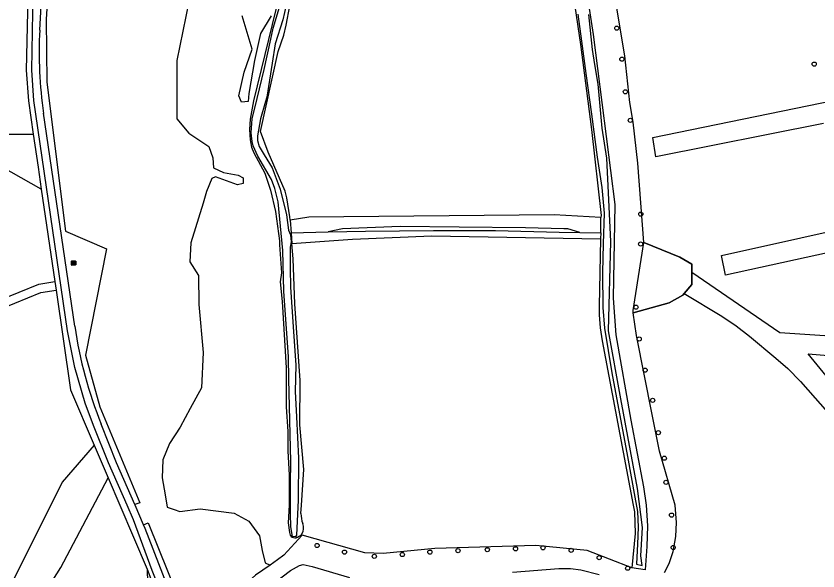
# Model space of a CAD drawing. Extents: x 162026 to 163499, y 387297 to 388169.
# Drawn here: x 163177.9 to 163366.7, y 387734.6 to 387865.1 of the extents above; entities that cross this region are included whole.
import ezdxf

# ---------------------------------------------------------------- set-up
doc = ezdxf.new("R2010")
doc.units = 0
for name, color, linetype in [('IMGEO_Boom', 7, 'Continuous'), ('IMGEO_Fietspad_gesloten', 7, 'Continuous'), ('IMGEO_Grasland_overig', 7, 'Continuous'), ('IMGEO_Groenvoorziening', 7, 'Continuous'), ('IMGEO_Hek', 7, 'Continuous'), ('IMGEO_Loofbos', 7, 'Continuous'), ('IMGEO_Rioolput', 7, 'Continuous'), ('IMGEO_Voetpad_onverhard', 7, 'Continuous'), ('IMGEO_Waterloop', 7, 'Continuous')]:
    doc.layers.add(name, color=color, linetype=linetype)

msp = doc.modelspace()

# ---------------------------------------------------------------- linework, layer by layer
at = {"layer": 'IMGEO_Boom'}
for centre in [(163319.31, 387862.22), (163320.52, 387854.92), (163365.79, 387853.77), (163321.32, 387847.25), (163322.52, 387840.55), (163324.96, 387818.48), (163324.93, 387811.45), (163323.83, 387796.6), (163324.6, 387789.11), (163326, 387781.79), (163327.76, 387774.68), (163329.1, 387767.1), (163330.49, 387761.08), (163330.9, 387755.39), (163332.21, 387747.7), (163248.78, 387740.55), (163301.95, 387740.01), (163332.6, 387740.08), (163255.23, 387739), (163262.24, 387737.99), (163268.83, 387738.42), (163275.32, 387738.99), (163281.95, 387739.35), (163288.83, 387739.55), (163295.49, 387739.78), (163308.58, 387739.43), (163315.17, 387737.69), (163321.88, 387735.2)]:
    msp.add_circle(centre, 0.489, dxfattribs=at)
at = {"layer": 'IMGEO_Fietspad_gesloten'}
for points in [[(163183.5, 387861.78), (163184.67, 387883.14), (163185.54, 387891.86), (163186.72, 387899.41), (163189.08, 387912.6), (163196.18, 387948.8), (163196.47, 387954.62)], [(163221.18, 387712.85), (163220.81, 387713.23), (163218.89, 387715.55), (163217.18, 387718.04), (163215.71, 387720.66), (163214.47, 387723.41), (163209.99, 387734.69), (163205.57, 387746.58), (163204.07, 387750), (163199.71, 387760.01), (163196.15, 387768.77), (163194.18, 387774.05), (163191.74, 387782.44), (163190.06, 387791.01), (163182.11, 387845.22), (163181.64, 387852.34), (163181.89, 387866.01), (163182.49, 387877.73), (163183.2, 387887.74), (163184.87, 387899.65), (163186.92, 387910.73), (163193.21, 387942.45), (163194.43, 387949.17)], [(163191.73, 387792.1), (163184.38, 387842.19)], [(163205.86, 387750.16), (163201.58, 387760.02), (163197.96, 387769.07)], [(163207.93, 387745.39), (163205.93, 387750), (163205.86, 387750.16)], [(163231.03, 387706.77), (163230.86, 387706.92), (163224.4, 387712.29), (163223.21, 387713.34), (163221.56, 387715.03), (163220.07, 387716.85), (163218.75, 387718.81), (163217.61, 387720.88), (163216.65, 387723.03), (163208.31, 387744.51), (163207.93, 387745.39)]]:
    msp.add_lwpolyline(points, dxfattribs=at)
for centre, radius, start, end in [((163281.52, 387856.38), 98.17, 176.8475, 188.3133), ((163292.9, 387807.1), 102.27, 188.4328, 201.8297)]:
    msp.add_arc(centre, radius, start, end, dxfattribs=at)
at = {"layer": 'IMGEO_Grasland_overig'}
for points in [[(163183.52, 387899.41), (163181.9, 387887.88), (163181.19, 387877.8), (163180.59, 387866.05), (163180.33, 387852.31), (163180.81, 387845.09), (163181.96, 387837.28)], [(163315.6, 387817.71), (163304.54, 387818.31), (163246.86, 387817.78), (163242.44, 387817.03)], [(163315.53, 387814.11), (163315.6, 387817.71)], [(163242.44, 387817.03), (163242.66, 387814.11)], [(163310.65, 387814.17), (163307.83, 387815.01), (163306.82, 387815.03), (163297.8, 387815.25), (163282.18, 387815.44), (163268.32, 387815.6), (163254.78, 387815.06), (163251.41, 387814.3)], [(163315.5, 387812.7), (163315.18, 387796.83)], [(163244.97, 387748.08), (163245.11, 387750), (163245.69, 387758.44), (163244.72, 387768.93), (163244.77, 387779.32), (163243.52, 387797.37), (163243.12, 387807.97), (163242.85, 387811.54)], [(163315.87, 387788.72), (163323.17, 387750), (163323.47, 387748.43), (163323.62, 387743.35), (163322.89, 387735.28)], [(163196.29, 387764.16), (163199.59, 387756.44)], [(163245.07, 387743.04), (163245.18, 387743.28)], [(163245.07, 387743.04), (163245.23, 387743)], [(163322.89, 387735.28), (163312.37, 387739.41), (163300.27, 387740.53), (163276.49, 387739.87), (163264.32, 387738.68), (163260, 387738.82), (163245.23, 387743)], [(163208.76, 387734.99), (163211.2, 387728.58), (163212.88, 387724.21), (163214.2, 387721.16), (163215.57, 387718.66)]]:
    msp.add_lwpolyline(points, dxfattribs=at)
for centre, radius, start, end in [((163354.09, 387796.04), 38.92, 178.841, 190.8441), ((163250.71, 387747.93), 5.74, 178.4476, 202.8759), ((163243.09, 387744.72), 2.53, 325.5637, 22.8038)]:
    msp.add_arc(centre, radius, start, end, dxfattribs=at)
at = {"layer": 'IMGEO_Groenvoorziening'}
for points in [[(163325.7, 387811.84), (163324.25, 387830.5), (163323.21, 387840.13), (163322.38, 387844.71), (163321.19, 387855.69), (163318.85, 387869.83), (163316, 387879.92)], [(163242.44, 387817.03), (163242.38, 387817.85), (163241.68, 387822.34), (163241.26, 387823.87), (163237.25, 387833.07), (163235.49, 387837.93), (163239.62, 387856.75), (163240.91, 387860.59), (163241.52, 387862.94), (163242.33, 387867.48), (163242.92, 387874.07)], [(163239.99, 387870.51), (163233.84, 387845.09), (163233.03, 387840.85), (163232.9, 387838.42), (163233, 387835.98), (163233.31, 387834.25), (163233.86, 387832.91), (163236.46, 387828.09), (163237.82, 387824.15), (163238.98, 387819.08), (163239.89, 387812.23), (163239.96, 387811.23), (163240.37, 387804.64), (163240.09, 387802.58), (163240.58, 387797.91), (163241.51, 387782.34), (163241.51, 387773.19), (163241.9, 387767.36), (163241.92, 387762.71), (163242.23, 387757.15), (163242.18, 387750), (163241.94, 387745.87), (163242.3, 387743.59)], [(163309.41, 387867.42), (163310.8, 387858.36), (163313.33, 387838.35), (163315.61, 387818.13), (163315.6, 387817.71)], [(163312.83, 387866.82), (163313.72, 387860.75), (163318.89, 387820.72), (163318.45, 387798.7), (163319.06, 387790.1), (163322.59, 387770.03), (163325.57, 387754.35), (163326.21, 387750), (163326.51, 387745.21), (163326.39, 387740.3), (163325.99, 387734.81), (163322.89, 387735.28)], [(163330.55, 387734.19), (163331.68, 387736.29), (163332.58, 387739.15), (163333.23, 387742.7), (163333.4, 387745.99), (163333.03, 387750), (163329.37, 387762.7), (163327.67, 387771.36), (163323.92, 387789.92), (163323.21, 387795.3)], [(163245.23, 387743), (163240.93, 387738.3), (163239.46, 387737.14), (163237.73, 387735.96)], [(163244.19, 387742.48), (163245.07, 387743.04)], [(163237.29, 387730.64), (163242.52, 387734.69), (163244.67, 387735.84), (163245.52, 387736.05), (163247.62, 387735.6), (163256.42, 387733.01)], [(163294.8, 387734.24), (163305.69, 387735.16), (163308.39, 387735.12), (163310.89, 387734.79), (163315.15, 387733.75)]]:
    msp.add_lwpolyline(points, dxfattribs=at)
for centre, radius, start, end in [((163243.41, 387743.52), 1.12, 176.6659, 243.6325), ((163243.6, 387743.89), 1.53, 243.4729, 292.7477)]:
    msp.add_arc(centre, radius, start, end, dxfattribs=at)
at = {"layer": 'IMGEO_Hek'}
for points in [[(163325.7, 387811.84), (163324.25, 387830.5), (163323.21, 387840.13), (163322.38, 387844.71), (163321.19, 387855.69), (163318.85, 387869.83), (163316, 387879.92), (163315.01, 387883.4)], [(163327.78, 387836.5), (163370.27, 387845.2)], [(163367.97, 387839.79), (163328.52, 387831.96)], [(163328.52, 387831.96), (163327.78, 387836.5)], [(163343.97, 387808.77), (163438.07, 387829.67)], [(163439.14, 387824.77), (163344.9, 387804.11)], [(163336.99, 387804.74), (163336.97, 387806.71), (163334.14, 387808.33), (163325.7, 387811.84)], [(163344.9, 387804.11), (163343.97, 387808.77)], [(163335.21, 387799.79), (163337.02, 387801.92), (163336.99, 387804.74)], [(163368.26, 387789.88), (163357.66, 387790.53), (163336.99, 387804.74)], [(163323.21, 387795.3), (163331.66, 387797.64), (163334.89, 387799.4), (163335.21, 387799.79)], [(163335.21, 387799.79), (163344.02, 387794.5), (163347.45, 387792.21), (163350.57, 387789.77), (163356.72, 387784.63), (163359.57, 387782.14), (163362.52, 387779.12), (163370.61, 387769.95)], [(163323.21, 387795.3), (163323.15, 387795.81)], [(163330.55, 387734.19), (163331.68, 387736.29), (163332.58, 387739.15), (163333.23, 387742.7), (163333.4, 387745.99), (163333.03, 387750), (163329.37, 387762.7), (163327.67, 387771.36), (163323.92, 387789.92), (163323.21, 387795.3)], [(163374.26, 387773.52), (163364.36, 387785.6), (163412.49, 387781.63)], [(163245.23, 387743), (163245.07, 387743.04)], [(163322.89, 387735.28), (163312.37, 387739.41), (163300.27, 387740.53), (163276.49, 387739.87), (163264.32, 387738.68), (163260, 387738.82), (163245.23, 387743)]]:
    msp.add_lwpolyline(points, dxfattribs=at)
at = {"layer": 'IMGEO_Loofbos'}
for points in [[(163186.37, 387885.82), (163185.04, 387864.23), (163185.18, 387849.54), (163189.53, 387814.45), (163199.2, 387810.29), (163194.29, 387785.35), (163197.62, 387773.15), (163207.02, 387750.59), (163205.86, 387750.16)], [(163218.55, 387868.38), (163215.73, 387854.62), (163215.77, 387847.61), (163215.77, 387840.87), (163218.55, 387837.56), (163223.31, 387834.39), (163224.24, 387831.74), (163224.37, 387829.36), (163226.75, 387828.3), (163230.19, 387827.64), (163231.38, 387826.98), (163231.38, 387825.65), (163230.06, 387825.39), (163224.9, 387827.24), (163223.97, 387826.85), (163222.78, 387823.8), (163221.93, 387821.05), (163219.08, 387811.76), (163218.81, 387807.27), (163220.86, 387804.04), (163220.93, 387797.21), (163221.99, 387785.97), (163221.59, 387777.63), (163218.89, 387772.77), (163216.53, 387768.35), (163214.05, 387764.54), (163212.46, 387760.7), (163212.33, 387756.47), (163213.02, 387752.48), (163213.52, 387749.59), (163215.11, 387749.02), (163216.43, 387748.53), (163221.26, 387749.16), (163229.26, 387748.13), (163232.7, 387746.28), (163235.22, 387742.84), (163235.88, 387739.4), (163236.54, 387736.49), (163237.73, 387735.96)], [(163237.99, 387865.08), (163235.48, 387860.98), (163234.03, 387854.63), (163232.7, 387846.82), (163232.57, 387844.97), (163230.98, 387844.84), (163230.32, 387846.29), (163231.64, 387851.85), (163233.5, 387857.27), (163231.12, 387865.08)], [(163166.2, 387836.33), (163173.28, 387837.27), (163181.96, 387837.28)], [(163181.96, 387837.28), (163183.1, 387829.51), (163183.86, 387824.32)], [(163183.86, 387824.32), (163166.76, 387834.02)], [(163183.86, 387824.32), (163187.03, 387802.6)], [(163323.21, 387795.3), (163323.15, 387795.81), (163325.7, 387811.84)], [(163325.7, 387811.84), (163334.14, 387808.33), (163336.97, 387806.71), (163336.99, 387804.74), (163337.02, 387801.92), (163335.21, 387799.79), (163334.89, 387799.4), (163331.66, 387797.64), (163323.21, 387795.3)], [(163187.32, 387800.63), (163190.74, 387777.15), (163196.29, 387764.16)], [(163196.29, 387764.16), (163188.76, 387755.46), (163175.59, 387729.02), (163150.09, 387723.22)], [(163209.3, 387712.33), (163207.09, 387709.81), (163201.88, 387708.41), (163200.05, 387708.79), (163198.04, 387709.18), (163183.46, 387720.88), (163181.73, 387724.72), (163188.45, 387735.41), (163199.59, 387756.44)], [(163199.59, 387756.44), (163202.35, 387750), (163208.76, 387734.99)], [(163207.93, 387745.39), (163209.01, 387745.91), (163220.56, 387717.3), (163224.16, 387713.61), (163230.93, 387710.27)], [(163208.76, 387734.99), (163209.3, 387712.33)], [(163237.73, 387735.96), (163234.26, 387733.59), (163232.7, 387732.14), (163230.93, 387730.15), (163229.37, 387727.99), (163228.05, 387725.67), (163227.81, 387724.52), (163227.63, 387722.96), (163227.62, 387721.39), (163227.77, 387719.84), (163228.08, 387718.3), (163228.55, 387716.81), (163229.18, 387715.37), (163229.95, 387714.01), (163230.86, 387712.73), (163230.93, 387710.27)]]:
    msp.add_lwpolyline(points, dxfattribs=at)
at = {"layer": 'IMGEO_Rioolput'}
for p, q in [((163190.95, 387806.55), (163190.95, 387807.4)), ((163191.02, 387807.48), (163191.88, 387807.48)), ((163191.88, 387806.48), (163191.02, 387806.48)), ((163191.46, 387806.7), (163191.43, 387806.7)), ((163191.44, 387807.26), (163191.46, 387807.26)), ((163191.95, 387807.4), (163191.95, 387806.55))]:
    msp.add_line(p, q, dxfattribs=at)
for points in [[(163190.95, 387806.55), (163190.95, 387807.4)], [(163191.02, 387807.48), (163191.88, 387807.48)], [(163191.88, 387806.48), (163191.02, 387806.48)], [(163191.54, 387807.17), (163191.28, 387807.18), (163191.28, 387806.78)], [(163191.28, 387806.78), (163191.41, 387806.78), (163191.41, 387806.94), (163191.42, 387806.94)], [(163191.46, 387807.1), (163191.41, 387807.1), (163191.41, 387807.01)], [(163191.41, 387807.01), (163191.46, 387807.01)], [(163191.47, 387806.91), (163191.54, 387806.78), (163191.68, 387806.78), (163191.61, 387806.9)], [(163191.95, 387807.4), (163191.95, 387806.55)]]:
    msp.add_lwpolyline(points, dxfattribs=at)
for centre, radius, start, end in [((163191.02, 387807.4), 0.0765, 91.552, 178.448), ((163191.02, 387807.4), 0.0765, 91.552, 178.448), ((163191.02, 387806.55), 0.0765, 181.552, 268.448), ((163191.02, 387806.55), 0.0765, 181.552, 268.448), ((163191.42, 387806.89), 0.0533, 26.0293, 88.6989), ((163191.47, 387807), 0.0964, 77.0061, 93.1865), ((163191.45, 387807.2), 0.19, 274.7715, 282.9687), ((163191.48, 387807.06), 0.0378, 276.6634, 79.6772), ((163191.54, 387807.07), 0.109, 350.3612, 89.416), ((163191.53, 387807.06), 0.112, 277.5842, 350.9817), ((163191.52, 387806.85), 0.108, 29.5134, 73.7905), ((163191.87, 387807.4), 0.0765, 1.552, 88.448), ((163191.87, 387807.4), 0.0765, 1.552, 88.448), ((163191.87, 387806.55), 0.0765, 271.552, 358.448), ((163191.87, 387806.55), 0.0765, 271.552, 358.448)]:
    msp.add_arc(centre, radius, start, end, dxfattribs=at)
for centre, major_axis, ratio, start_param, end_param in [((163191.44, 387806.98), (-0.387, 0.002), 0.722429, 4.712389, 7.853982), ((163191.46, 387806.98), (-0.39, 0.002), 0.717154, 1.570796, 4.712389)]:
    msp.add_ellipse(centre, major_axis=major_axis, ratio=ratio, start_param=start_param, end_param=end_param, dxfattribs=at)
at = {"layer": 'IMGEO_Voetpad_onverhard'}
for points in [[(163140.3, 387795.33), (163146.38, 387794.96), (163149.34, 387794.25), (163155.56, 387793.97), (163161.35, 387794.81), (163168.41, 387796.51), (163173.92, 387798.21), (163183.24, 387802.02), (163187.03, 387802.6)], [(163187.03, 387802.6), (163187.32, 387800.63)], [(163140.78, 387793.3), (163146.08, 387792.97), (163149.06, 387792.26), (163155.66, 387791.96), (163161.73, 387792.85), (163168.94, 387794.58), (163174.6, 387796.32), (163183.76, 387800.08), (163187.32, 387800.63)]]:
    msp.add_lwpolyline(points, dxfattribs=at)
at = {"layer": 'IMGEO_Waterloop'}
for points in [[(163241.51, 387867.59), (163240.72, 387864.15), (163238.9, 387858.5), (163238.2, 387853.98), (163236.96, 387846.02), (163236.65, 387844.96), (163235.49, 387840.93), (163234.77, 387836.87), (163234.77, 387835.77), (163235.11, 387834.37), (163236.31, 387832.46), (163238.22, 387829.4), (163240.11, 387824.33), (163241.58, 387818.31), (163242.06, 387814.68), (163242.53, 387813.58), (163242.67, 387811.94), (163242.47, 387810.68), (163242.47, 387805.7), (163242.53, 387801.27), (163243.15, 387791.96), (163243.75, 387782.93), (163243.6, 387776.78), (163243.91, 387770.84), (163244.43, 387761.05), (163244.32, 387751.23), (163243.91, 387742.95), (163243.67, 387742.56), (163243.02, 387742.7), (163242.62, 387744.9), (163242.55, 387747.99), (163242.51, 387755.05), (163242.62, 387760.31), (163242.14, 387779.65), (163242.01, 387784.94), (163240.98, 387800.36), (163240.68, 387809.89), (163239.64, 387821.35), (163238.84, 387824.48), (163238.04, 387826.59), (163234.81, 387832.08), (163233.74, 387834.53), (163233.5, 387835.57), (163233.29, 387837.57), (163233.48, 387840.91), (163234.67, 387845.69), (163236.35, 387852.48), (163237.9, 387859.6), (163238.47, 387862.2), (163239.94, 387867.19)], [(163310.14, 387865.54), (163311.02, 387859.13), (163312.05, 387851.56), (163313.37, 387842), (163314.71, 387831.89), (163315.8, 387824.71), (163316.36, 387818.72), (163316.14, 387811.49), (163315.93, 387804.72), (163316.07, 387796.53), (163316.43, 387791.63), (163318.12, 387781.14), (163321.83, 387761.48), (163323.57, 387751.88), (163324.18, 387748.54), (163324.36, 387744.87), (163324.22, 387740.87), (163324.03, 387737.8), (163323.93, 387736.17), (163325.28, 387735.87)], [(163325.28, 387735.87), (163325.01, 387738.1), (163325.38, 387744.81), (163324.21, 387753.95), (163320.3, 387775.06), (163317.35, 387791), (163317.91, 387812.05), (163316.99, 387831.62), (163315.88, 387838.68), (163314.93, 387849.07), (163314.17, 387853.69), (163313.6, 387857.17), (163312.76, 387865.47)], [(163242.66, 387814.11), (163251.41, 387814.3)], [(163242.66, 387814.11), (163242.85, 387811.54)], [(163251.41, 387814.3), (163260.16, 387814.49), (163276.18, 387814.62), (163290.79, 387814.62), (163305.78, 387814.24), (163310.65, 387814.17)], [(163310.65, 387814.17), (163315.53, 387814.11)], [(163315.53, 387814.11), (163315.5, 387812.7)], [(163242.85, 387811.54), (163257.08, 387812.57), (163275.79, 387813.34), (163315.5, 387812.7)]]:
    msp.add_lwpolyline(points, dxfattribs=at)

doc.saveas('drawing.dxf')
